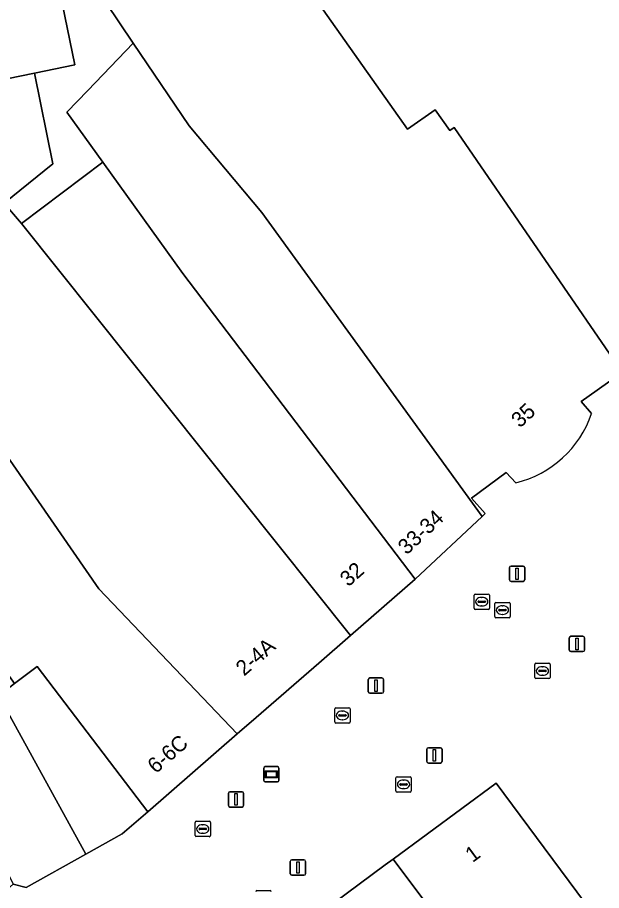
# Model space of a CAD drawing. Extents: x 161087 to 161926, y 382572 to 383873.
# Drawn here: x 161280 to 161318, y 383373.2 to 383430.1 of the extents above; entities that cross this region are included whole.
import ezdxf

# ---------------------------------------------------------------- set-up
doc = ezdxf.new("R2010")
doc.units = 0
for name, color, linetype in [('IMGEO_Erf', 7, 'Continuous'), ('IMGEO_Informatiebord', 7, 'Continuous'), ('IMGEO_Kolk', 7, 'Continuous'), ('IMGEO_Lichtmast', 7, 'Continuous'), ('IMGEO_Pand', 7, 'Continuous'), ('IMGEO_Pand_nummerreeks', 7, 'Continuous'), ('IMGEO_Rioolput', 7, 'Continuous'), ('IMGEO_Voetgangersgebied_open', 7, 'Continuous')]:
    doc.layers.add(name, color=color, linetype=linetype)

msp = doc.modelspace()

# ---------------------------------------------------------------- linework, layer by layer
at = {"layer": 'IMGEO_Erf'}
msp.add_lwpolyline([(161300.471, 383452.88), (161298.208, 383455.819), (161279.377, 383448.196), (161279.598, 383447.115), (161280.905, 383440.714), (161282.23, 383434.225), (161283.705, 383426.999), (161281.073, 383426.46), (161282.28, 383420.557), (161279.094, 383417.987), (161279.445, 383417.58), (161280.227, 383416.672), (161285.524, 383420.675), (161283.192, 383423.925), (161284.548, 383425.338), (161287.507, 383428.422), (161285.724, 383431.07), (161285.865, 383431.179), (161287.119, 383432.153), (161285.863, 383438.531), (161285.264, 383441.572), (161289.598, 383444.795)], close=True, dxfattribs=at)
at = {"layer": 'IMGEO_Informatiebord'}
for p, q in [((161296, 383380.39), (161296, 383381.19)), ((161296, 383381.19), (161296, 383380.39)), ((161296.1, 383381.29), (161296.89, 383381.29)), ((161296.89, 383381.29), (161296.1, 383381.29)), ((161296.99, 383381.19), (161296.99, 383380.39)), ((161296.99, 383380.39), (161296.99, 383381.19)), ((161296.89, 383380.29), (161296.1, 383380.29)), ((161296.1, 383380.29), (161296.89, 383380.29))]:
    msp.add_line(p, q, dxfattribs=at)
for points in [[(161296.101, 383381.022), (161296.889, 383381.022), (161296.889, 383380.558), (161296.101, 383380.558), (161296.101, 383381.022)], [(161296.166, 383380.957), (161296.166, 383380.623), (161296.824, 383380.623), (161296.824, 383380.957), (161296.166, 383380.957)]]:
    msp.add_lwpolyline(points, dxfattribs=at)
for centre, start, end in [((161296.1, 383381.19), 90, 180), ((161296.1, 383381.19), 90, 180), ((161296.89, 383381.19), 0, 90), ((161296.89, 383381.19), 360, 90), ((161296.1, 383380.39), 180, 270), ((161296.1, 383380.39), 180, 270), ((161296.89, 383380.39), 270, 0), ((161296.89, 383380.39), 270, 0)]:
    msp.add_arc(centre, 0.1, start, end, dxfattribs=at)
at = {"layer": 'IMGEO_Kolk'}
for p, q in [((161309.694, 383391.607), (161309.694, 383392.459)), ((161309.769, 383392.533), (161310.621, 383392.533)), ((161310.182, 383392.313), (161310.207, 383392.313)), ((161310.695, 383392.459), (161310.695, 383391.607)), ((161309.953, 383392.027), (161309.953, 383392.039)), ((161310.391, 383391.99), (161309.993, 383391.99)), ((161309.996, 383392.076), (161310.394, 383392.076)), ((161310.205, 383391.753), (161310.18, 383391.753)), ((161310.437, 383392.039), (161310.437, 383392.027)), ((161310.621, 383391.533), (161309.769, 383391.533)), ((161313.646, 383387.094), (161313.646, 383387.946)), ((161313.721, 383388.02), (161314.573, 383388.02)), ((161314.134, 383387.8), (161314.159, 383387.8)), ((161314.647, 383387.946), (161314.647, 383387.094)), ((161313.905, 383387.514), (161313.905, 383387.526)), ((161314.343, 383387.477), (161313.945, 383387.477)), ((161313.948, 383387.563), (161314.346, 383387.563)), ((161314.157, 383387.24), (161314.132, 383387.24)), ((161314.389, 383387.526), (161314.389, 383387.514)), ((161314.573, 383387.02), (161313.721, 383387.02)), ((161300.623, 383384.201), (161300.623, 383385.053)), ((161300.698, 383385.127), (161301.55, 383385.127)), ((161301.111, 383384.907), (161301.136, 383384.907)), ((161301.624, 383385.053), (161301.624, 383384.201)), ((161300.882, 383384.621), (161300.882, 383384.633)), ((161301.32, 383384.584), (161300.922, 383384.584)), ((161300.925, 383384.67), (161301.323, 383384.67)), ((161301.134, 383384.347), (161301.109, 383384.347)), ((161301.366, 383384.633), (161301.366, 383384.621)), ((161301.55, 383384.127), (161300.698, 383384.127)), ((161304.607, 383379.708), (161304.607, 383380.56)), ((161304.682, 383380.634), (161305.534, 383380.634)), ((161305.095, 383380.414), (161305.12, 383380.414)), ((161305.608, 383380.56), (161305.608, 383379.708)), ((161304.866, 383380.128), (161304.866, 383380.14)), ((161305.304, 383380.091), (161304.906, 383380.091)), ((161304.909, 383380.177), (161305.307, 383380.177)), ((161305.118, 383379.854), (161305.093, 383379.854)), ((161305.35, 383380.14), (161305.35, 383380.128)), ((161305.534, 383379.634), (161304.682, 383379.634)), ((161291.531, 383376.801), (161291.531, 383377.653)), ((161291.606, 383377.727), (161292.458, 383377.727)), ((161292.019, 383377.507), (161292.044, 383377.507)), ((161292.532, 383377.653), (161292.532, 383376.801)), ((161291.79, 383377.221), (161291.79, 383377.233)), ((161292.228, 383377.184), (161291.83, 383377.184)), ((161291.833, 383377.27), (161292.231, 383377.27)), ((161292.042, 383376.947), (161292.017, 383376.947)), ((161292.274, 383377.233), (161292.274, 383377.221)), ((161292.458, 383376.727), (161291.606, 383376.727)), ((161295.56, 383373.217), (161296.412, 383373.217))]:
    msp.add_line(p, q, dxfattribs=at)
for points in [[(161309.694, 383391.607), (161309.694, 383392.459)], [(161309.769, 383392.533), (161310.621, 383392.533)], [(161310.695, 383392.459), (161310.695, 383391.607)], [(161310.621, 383391.533), (161309.769, 383391.533)], [(161313.646, 383387.094), (161313.646, 383387.946)], [(161313.721, 383388.02), (161314.573, 383388.02)], [(161314.647, 383387.946), (161314.647, 383387.094)], [(161314.573, 383387.02), (161313.721, 383387.02)], [(161300.623, 383384.201), (161300.623, 383385.053)], [(161300.698, 383385.127), (161301.55, 383385.127)], [(161301.624, 383385.053), (161301.624, 383384.201)], [(161301.55, 383384.127), (161300.698, 383384.127)], [(161304.607, 383379.708), (161304.607, 383380.56)], [(161304.682, 383380.634), (161305.534, 383380.634)], [(161305.608, 383380.56), (161305.608, 383379.708)], [(161305.534, 383379.634), (161304.682, 383379.634)], [(161291.531, 383376.801), (161291.531, 383377.653)], [(161291.606, 383377.727), (161292.458, 383377.727)], [(161292.532, 383377.653), (161292.532, 383376.801)], [(161292.458, 383376.727), (161291.606, 383376.727)], [(161295.56, 383373.217), (161296.412, 383373.217)]]:
    msp.add_lwpolyline(points, dxfattribs=at)
for centre, radius, start, end in [((161309.771, 383392.457), 0.0765, 91.552, 178.448), ((161309.771, 383392.457), 0.0765, 91.552, 178.448), ((161310.619, 383392.457), 0.0765, 1.552, 88.448), ((161310.619, 383392.457), 0.0765, 1.552, 88.448), ((161309.993, 383392.036), 0.0403, 85.8775, 175.7526), ((161309.99, 383392.026), 0.0366, 178.938, 274.7102), ((161310.394, 383392.033), 0.043, 264.8664, 352.4533), ((161310.398, 383392.038), 0.0386, 1.7309, 96.639), ((161309.771, 383391.609), 0.0765, 181.552, 268.448), ((161309.771, 383391.609), 0.0765, 181.552, 268.448), ((161310.619, 383391.609), 0.0765, 271.552, 358.448), ((161310.619, 383391.609), 0.0765, 271.552, 358.448), ((161313.723, 383387.944), 0.0765, 91.552, 178.448), ((161313.723, 383387.944), 0.0765, 91.552, 178.448), ((161314.571, 383387.944), 0.0765, 1.552, 88.448), ((161314.571, 383387.944), 0.0765, 1.552, 88.448), ((161313.945, 383387.523), 0.0403, 85.8775, 175.7526), ((161313.942, 383387.513), 0.0366, 178.938, 274.7102), ((161314.346, 383387.52), 0.043, 264.8664, 352.4533), ((161314.35, 383387.525), 0.0386, 1.7309, 96.639), ((161313.723, 383387.096), 0.0765, 181.552, 268.448), ((161313.723, 383387.096), 0.0765, 181.552, 268.448), ((161314.571, 383387.096), 0.0765, 271.552, 358.448), ((161314.571, 383387.096), 0.0765, 271.552, 358.448), ((161300.7, 383385.051), 0.0765, 91.552, 178.448), ((161300.7, 383385.051), 0.0765, 91.552, 178.448), ((161301.548, 383385.051), 0.0765, 1.552, 88.448), ((161301.548, 383385.051), 0.0765, 1.552, 88.448), ((161300.922, 383384.63), 0.0403, 85.8775, 175.7526), ((161300.919, 383384.62), 0.0366, 178.938, 274.7102), ((161301.323, 383384.627), 0.043, 264.8664, 352.4533), ((161301.327, 383384.632), 0.0386, 1.7309, 96.639), ((161300.7, 383384.203), 0.0765, 181.552, 268.448), ((161300.7, 383384.203), 0.0765, 181.552, 268.448), ((161301.548, 383384.203), 0.0765, 271.552, 358.448), ((161301.548, 383384.203), 0.0765, 271.552, 358.448), ((161304.684, 383380.558), 0.0765, 91.552, 178.448), ((161304.684, 383380.558), 0.0765, 91.552, 178.448), ((161305.532, 383380.558), 0.0765, 1.552, 88.448), ((161305.532, 383380.558), 0.0765, 1.552, 88.448), ((161304.906, 383380.137), 0.0403, 85.8775, 175.7526), ((161304.903, 383380.127), 0.0366, 178.938, 274.7102), ((161305.307, 383380.134), 0.043, 264.8664, 352.4533), ((161305.311, 383380.139), 0.0386, 1.7309, 96.639), ((161304.684, 383379.71), 0.0765, 181.552, 268.448), ((161304.684, 383379.71), 0.0765, 181.552, 268.448), ((161305.532, 383379.71), 0.0765, 271.552, 358.448), ((161305.532, 383379.71), 0.0765, 271.552, 358.448), ((161291.608, 383377.651), 0.0765, 91.552, 178.448), ((161291.608, 383377.651), 0.0765, 91.552, 178.448), ((161292.456, 383377.651), 0.0765, 1.552, 88.448), ((161292.456, 383377.651), 0.0765, 1.552, 88.448), ((161291.83, 383377.23), 0.0403, 85.8775, 175.7526), ((161291.827, 383377.22), 0.0366, 178.938, 274.7102), ((161292.231, 383377.227), 0.043, 264.8664, 352.4533), ((161292.235, 383377.232), 0.0386, 1.7309, 96.639), ((161291.608, 383376.803), 0.0765, 181.552, 268.448), ((161291.608, 383376.803), 0.0765, 181.552, 268.448), ((161292.456, 383376.803), 0.0765, 271.552, 358.448), ((161292.456, 383376.803), 0.0765, 271.552, 358.448), ((161295.562, 383373.141), 0.0765, 91.552, 178.448), ((161295.562, 383373.141), 0.0765, 91.552, 178.448), ((161296.41, 383373.141), 0.0765, 1.552, 88.448), ((161296.41, 383373.141), 0.0765, 1.552, 88.448)]:
    msp.add_arc(centre, radius, start, end, dxfattribs=at)
for centre, major_axis, ratio, start_param, end_param in [((161310.181, 383392.033), (-0.387, 0.002), 0.722429, 4.712389, 7.853982), ((161310.206, 383392.033), (-0.39, 0.002), 0.717154, 1.570796, 4.712389), ((161314.133, 383387.52), (-0.387, 0.002), 0.722429, 4.712389, 7.853982), ((161314.158, 383387.52), (-0.39, 0.002), 0.717154, 1.570796, 4.712389), ((161301.11, 383384.627), (-0.387, 0.002), 0.722429, 4.712389, 7.853982), ((161301.135, 383384.627), (-0.39, 0.002), 0.717154, 1.570796, 4.712389), ((161305.094, 383380.134), (-0.387, 0.002), 0.722429, 4.712389, 7.853982), ((161305.119, 383380.134), (-0.39, 0.002), 0.717154, 1.570796, 4.712389), ((161292.018, 383377.227), (-0.387, 0.002), 0.722429, 4.712389, 7.853982), ((161292.043, 383377.227), (-0.39, 0.002), 0.717154, 1.570796, 4.712389)]:
    msp.add_ellipse(centre, major_axis=major_axis, ratio=ratio, start_param=start_param, end_param=end_param, dxfattribs=at)
at = {"layer": 'IMGEO_Lichtmast'}
for p, q in [((161312.004, 383393.453), (161312.004, 383394.253)), ((161312.004, 383394.253), (161312.004, 383393.453)), ((161312.104, 383394.353), (161312.894, 383394.353)), ((161312.894, 383394.353), (161312.104, 383394.353)), ((161312.994, 383394.253), (161312.994, 383393.453)), ((161312.994, 383393.453), (161312.994, 383394.253)), ((161312.894, 383393.353), (161312.104, 383393.353)), ((161312.104, 383393.353), (161312.894, 383393.353)), ((161315.897, 383388.881), (161315.897, 383389.681)), ((161315.897, 383389.681), (161315.897, 383388.881)), ((161315.997, 383389.781), (161316.787, 383389.781)), ((161316.787, 383389.781), (161315.997, 383389.781)), ((161316.887, 383389.681), (161316.887, 383388.881)), ((161316.887, 383388.881), (161316.887, 383389.681)), ((161316.787, 383388.781), (161315.997, 383388.781)), ((161315.997, 383388.781), (161316.787, 383388.781)), ((161302.81, 383386.167), (161302.81, 383386.967)), ((161302.81, 383386.967), (161302.81, 383386.167)), ((161302.91, 383387.067), (161303.7, 383387.067)), ((161303.7, 383387.067), (161302.91, 383387.067)), ((161303.8, 383386.967), (161303.8, 383386.167)), ((161303.8, 383386.167), (161303.8, 383386.967)), ((161303.7, 383386.067), (161302.91, 383386.067)), ((161302.91, 383386.067), (161303.7, 383386.067)), ((161306.621, 383381.624), (161306.621, 383382.424)), ((161306.621, 383382.424), (161306.621, 383381.624)), ((161306.721, 383382.524), (161307.511, 383382.524)), ((161307.511, 383382.524), (161306.721, 383382.524)), ((161307.611, 383382.424), (161307.611, 383381.624)), ((161307.611, 383381.624), (161307.611, 383382.424)), ((161307.511, 383381.524), (161306.721, 383381.524)), ((161306.721, 383381.524), (161307.511, 383381.524)), ((161293.7, 383378.754), (161293.7, 383379.554)), ((161293.7, 383379.554), (161293.7, 383378.754)), ((161293.8, 383379.654), (161294.59, 383379.654)), ((161294.59, 383379.654), (161293.8, 383379.654)), ((161294.69, 383379.554), (161294.69, 383378.754)), ((161294.69, 383378.754), (161294.69, 383379.554)), ((161294.59, 383378.654), (161293.8, 383378.654)), ((161293.8, 383378.654), (161294.59, 383378.654)), ((161297.73, 383374.315), (161297.73, 383375.115)), ((161297.73, 383375.115), (161297.73, 383374.315)), ((161297.83, 383375.215), (161298.62, 383375.215)), ((161298.62, 383375.215), (161297.83, 383375.215)), ((161298.72, 383375.115), (161298.72, 383374.315)), ((161298.72, 383374.315), (161298.72, 383375.115)), ((161298.62, 383374.215), (161297.83, 383374.215)), ((161297.83, 383374.215), (161298.62, 383374.215))]:
    msp.add_line(p, q, dxfattribs=at)
for points in [[(161312.424, 383394.228), (161312.574, 383394.228), (161312.574, 383393.478), (161312.424, 383393.478), (161312.424, 383394.228)], [(161316.317, 383389.656), (161316.467, 383389.656), (161316.467, 383388.906), (161316.317, 383388.906), (161316.317, 383389.656)], [(161303.23, 383386.942), (161303.38, 383386.942), (161303.38, 383386.192), (161303.23, 383386.192), (161303.23, 383386.942)], [(161307.041, 383382.399), (161307.191, 383382.399), (161307.191, 383381.649), (161307.041, 383381.649), (161307.041, 383382.399)], [(161294.12, 383379.529), (161294.27, 383379.529), (161294.27, 383378.779), (161294.12, 383378.779), (161294.12, 383379.529)], [(161298.15, 383375.09), (161298.3, 383375.09), (161298.3, 383374.34), (161298.15, 383374.34), (161298.15, 383375.09)]]:
    msp.add_lwpolyline(points, dxfattribs=at)
for centre, start, end in [((161312.104, 383394.253), 90, 180), ((161312.104, 383394.253), 90, 180), ((161312.894, 383394.253), 0, 90), ((161312.894, 383394.253), 360, 90), ((161312.104, 383393.453), 180, 270), ((161312.104, 383393.453), 180, 270), ((161312.894, 383393.453), 270, 0), ((161312.894, 383393.453), 270, 0), ((161315.997, 383389.681), 90, 180), ((161315.997, 383389.681), 90, 180), ((161316.787, 383389.681), 0, 90), ((161316.787, 383389.681), 360, 90), ((161315.997, 383388.881), 180, 270), ((161315.997, 383388.881), 180, 270), ((161316.787, 383388.881), 270, 0), ((161316.787, 383388.881), 270, 0), ((161302.91, 383386.967), 90, 180), ((161302.91, 383386.967), 90, 180), ((161303.7, 383386.967), 0, 90), ((161303.7, 383386.967), 360, 90), ((161302.91, 383386.167), 180, 270), ((161302.91, 383386.167), 180, 270), ((161303.7, 383386.167), 270, 0), ((161303.7, 383386.167), 270, 0), ((161306.721, 383382.424), 90, 180), ((161306.721, 383382.424), 90, 180), ((161307.511, 383382.424), 0, 90), ((161307.511, 383382.424), 360, 90), ((161306.721, 383381.624), 180, 270), ((161306.721, 383381.624), 180, 270), ((161307.511, 383381.624), 270, 0), ((161307.511, 383381.624), 270, 0), ((161293.8, 383379.554), 90, 180), ((161293.8, 383379.554), 90, 180), ((161294.59, 383379.554), 0, 90), ((161294.59, 383379.554), 360, 90), ((161293.8, 383378.754), 180, 270), ((161293.8, 383378.754), 180, 270), ((161294.59, 383378.754), 270, 0), ((161294.59, 383378.754), 270, 0), ((161297.83, 383375.115), 90, 180), ((161297.83, 383375.115), 90, 180), ((161298.62, 383375.115), 0, 90), ((161298.62, 383375.115), 360, 90), ((161297.83, 383374.315), 180, 270), ((161297.83, 383374.315), 180, 270), ((161298.62, 383374.315), 270, 0), ((161298.62, 383374.315), 270, 0)]:
    msp.add_arc(centre, 0.1, start, end, dxfattribs=at)
at = {"layer": 'IMGEO_Pand'}
for points in [[(161331.516, 383414.752), (161324.913, 383424.684), (161325.116, 383424.819), (161319.128, 383434.527), (161321.046, 383435.859), (161320.027, 383437.327), (161311.618, 383449.439), (161309.989, 383451.753), (161305.221, 383458.664), (161298.208, 383455.819), (161300.471, 383452.88), (161289.598, 383444.795), (161294.652, 383438), (161294.901, 383437.644), (161305.363, 383422.807), (161307.153, 383424.079), (161308.109, 383422.724), (161308.403, 383422.934), (161319.736, 383406.419)], [(161282.23, 383434.225), (161262.513, 383430.191), (161263.989, 383422.964), (161281.073, 383426.46), (161283.705, 383426.999)], [(161295.874, 383417.396), (161291.143, 383423.027), (161287.507, 383428.422), (161284.548, 383425.338), (161283.192, 383423.925), (161285.524, 383420.675), (161290.727, 383413.422), (161305.86, 383393.502), (161310.222, 383397.593)], [(161279.094, 383417.987), (161282.28, 383420.557), (161281.073, 383426.46), (161263.989, 383422.964), (161265.359, 383416.26), (161278.394, 383418.801)], [(161285.524, 383420.675), (161280.227, 383416.672), (161301.654, 383389.841), (161305.86, 383393.502), (161290.727, 383413.422)], [(161274.915, 383407.829), (161285.256, 383392.868), (161294.274, 383383.417), (161295.51, 383384.493), (161299.58, 383388.035), (161301.654, 383389.841), (161280.227, 383416.672), (161279.445, 383417.58), (161273.18, 383412.975), (161275.701, 383408.303)], [(161285.256, 383392.868), (161274.915, 383407.829), (161271.229, 383405.609), (161277.494, 383395.9), (161277.952, 383393.831), (161276.757, 383392.469), (161278.344, 383390.776), (161279.33, 383389.723), (161278.466, 383388.913), (161279.224, 383388.104), (161278.95, 383387.847), (161279.776, 383386.694), (161281.25, 383387.815), (161288.449, 383378.346), (161294.274, 383383.417)], [(161284.415, 383375.577), (161278.727, 383385.897), (161279.776, 383386.694), (161278.95, 383387.847), (161279.224, 383388.104), (161278.466, 383388.913), (161279.33, 383389.723), (161278.344, 383390.776), (161272.328, 383388.379), (161279.683, 383373.625), (161280.531, 383373.408)], [(161288.449, 383378.346), (161281.25, 383387.815), (161279.776, 383386.694), (161278.727, 383385.897), (161284.415, 383375.577), (161286.792, 383376.904)], [(161316.462, 383360.865), (161322.584, 383364.514), (161320.067, 383368.168), (161311.13, 383380.22), (161304.418, 383375.254), (161309.991, 383367.845), (161310.368, 383368.132), (161313.7, 383363.759), (161312.076, 383362.775), (161313.776, 383360.377), (161312.346, 383359.265), (161314.068, 383356.755), (161315.645, 383357.984), (161315.943, 383360.556)], [(161296.852, 383369.655), (161302.189, 383361.993), (161301.978, 383361.845), (161304.073, 383358.857), (161304.773, 383359.351), (161305.228, 383358.626), (161312.076, 383362.775), (161313.7, 383363.759), (161310.368, 383368.132), (161309.991, 383367.845), (161304.418, 383375.254), (161303.916, 383374.883), (161297.216, 383369.926), (161297.1, 383369.84)]]:
    msp.add_lwpolyline(points, close=True, dxfattribs=at)
for points in [[(161317.347, 383404.29), (161316.672, 383405.083), (161318.915, 383406.667), (161319.361, 383406.154), (161319.736, 383406.419), (161308.403, 383422.934), (161308.109, 383422.724), (161307.153, 383424.079), (161305.363, 383422.807), (161294.901, 383437.644)], [(161285.724, 383431.07), (161287.507, 383428.422), (161291.143, 383423.027), (161295.874, 383417.396), (161310.222, 383397.593), (161310.423, 383397.781), (161309.524, 383398.77), (161311.778, 383400.456), (161312.418, 383399.778)]]:
    msp.add_lwpolyline(points, dxfattribs=at)
msp.add_arc((161310.781, 383406.515), 6.933, 283.66, 341.2819, dxfattribs=at)
at = {"layer": 'IMGEO_Rioolput'}
for p, q in [((161311.045, 383391.062), (161311.045, 383391.914)), ((161311.12, 383391.988), (161311.972, 383391.988)), ((161311.533, 383391.768), (161311.558, 383391.768)), ((161312.046, 383391.914), (161312.046, 383391.062)), ((161311.304, 383391.482), (161311.304, 383391.494)), ((161311.742, 383391.445), (161311.344, 383391.445)), ((161311.347, 383391.531), (161311.745, 383391.531)), ((161311.556, 383391.208), (161311.531, 383391.208)), ((161311.788, 383391.494), (161311.788, 383391.482)), ((161311.972, 383390.988), (161311.12, 383390.988))]:
    msp.add_line(p, q, dxfattribs=at)
for points in [[(161311.045, 383391.062), (161311.045, 383391.914)], [(161311.12, 383391.988), (161311.972, 383391.988)], [(161312.046, 383391.914), (161312.046, 383391.062)], [(161311.972, 383390.988), (161311.12, 383390.988)]]:
    msp.add_lwpolyline(points, dxfattribs=at)
for centre, radius, start, end in [((161311.122, 383391.912), 0.0765, 91.552, 178.448), ((161311.122, 383391.912), 0.0765, 91.552, 178.448), ((161311.97, 383391.912), 0.0765, 1.552, 88.448), ((161311.97, 383391.912), 0.0765, 1.552, 88.448), ((161311.344, 383391.491), 0.0403, 85.8775, 175.7526), ((161311.341, 383391.481), 0.0366, 178.938, 274.7102), ((161311.745, 383391.488), 0.043, 264.8664, 352.4533), ((161311.749, 383391.493), 0.0386, 1.7309, 96.639), ((161311.122, 383391.064), 0.0765, 181.552, 268.448), ((161311.122, 383391.064), 0.0765, 181.552, 268.448), ((161311.97, 383391.064), 0.0765, 271.552, 358.448), ((161311.97, 383391.064), 0.0765, 271.552, 358.448)]:
    msp.add_arc(centre, radius, start, end, dxfattribs=at)
for centre, major_axis, ratio, start_param, end_param in [((161311.532, 383391.488), (-0.387, 0.002), 0.722429, 4.712389, 7.853982), ((161311.557, 383391.488), (-0.39, 0.002), 0.717154, 1.570796, 4.712389)]:
    msp.add_ellipse(centre, major_axis=major_axis, ratio=ratio, start_param=start_param, end_param=end_param, dxfattribs=at)
at = {"layer": 'IMGEO_Voetgangersgebied_open'}
for points in [[(161345.61, 383413.66), (161336.288, 383418.128), (161331.516, 383414.752), (161319.736, 383406.419), (161319.361, 383406.154), (161318.915, 383406.667), (161316.672, 383405.083), (161317.347, 383404.29)], [(161312.418, 383399.778), (161311.778, 383400.456), (161309.524, 383398.77), (161310.423, 383397.781), (161310.222, 383397.593), (161305.86, 383393.502), (161301.654, 383389.841), (161299.58, 383388.035), (161295.51, 383384.493), (161294.274, 383383.417), (161288.449, 383378.346), (161286.792, 383376.904), (161284.415, 383375.577), (161280.531, 383373.408), (161279.683, 383373.625), (161268.778, 383363.944), (161268.435, 383361.508), (161273.961, 383353.028), (161283.876, 383359.843), (161286.444, 383361.807), (161294.319, 383367.821)], [(161294.319, 383367.821), (161294.523, 383367.638), (161296.42, 383369.082), (161296.331, 383369.267), (161296.852, 383369.655), (161297.1, 383369.84), (161297.216, 383369.926), (161303.916, 383374.883), (161304.418, 383375.254), (161311.13, 383380.22), (161320.067, 383368.168), (161322.584, 383364.514), (161323.001, 383363.909), (161325.448, 383359.547), (161326.727, 383357.267), (161327.618, 383355.484), (161331.42, 383347.875), (161334.781, 383339.956), (161337.034, 383333.792), (161338.992, 383328.415), (161340.643, 383323.881), (161340.217, 383323.739), (161340.283, 383323.592), (161348.814, 383304.462)]]:
    msp.add_lwpolyline(points, dxfattribs=at)
msp.add_arc((161310.781, 383406.515), 6.933, 283.66, 341.2819, dxfattribs=at)

# ---------------------------------------------------------------- texts
at = {"layer": 'IMGEO_Pand_nummerreeks'}
for s, rotation, p in [('35', 42.5823, (161312.678, 383403.312)), ('33-34', 43.1609, (161305.31, 383395.043)), ('32', 41.7481, (161301.513, 383392.963)), ('2-4A', 41.0384, (161294.723, 383387.148)), ('6-6C', 41.041, (161288.975, 383380.792)), ('1', 36.4952, (161309.595, 383375.004))]:
    msp.add_text(s, height=1, rotation=rotation, dxfattribs=at).set_placement(p)

doc.saveas('drawing.dxf')
